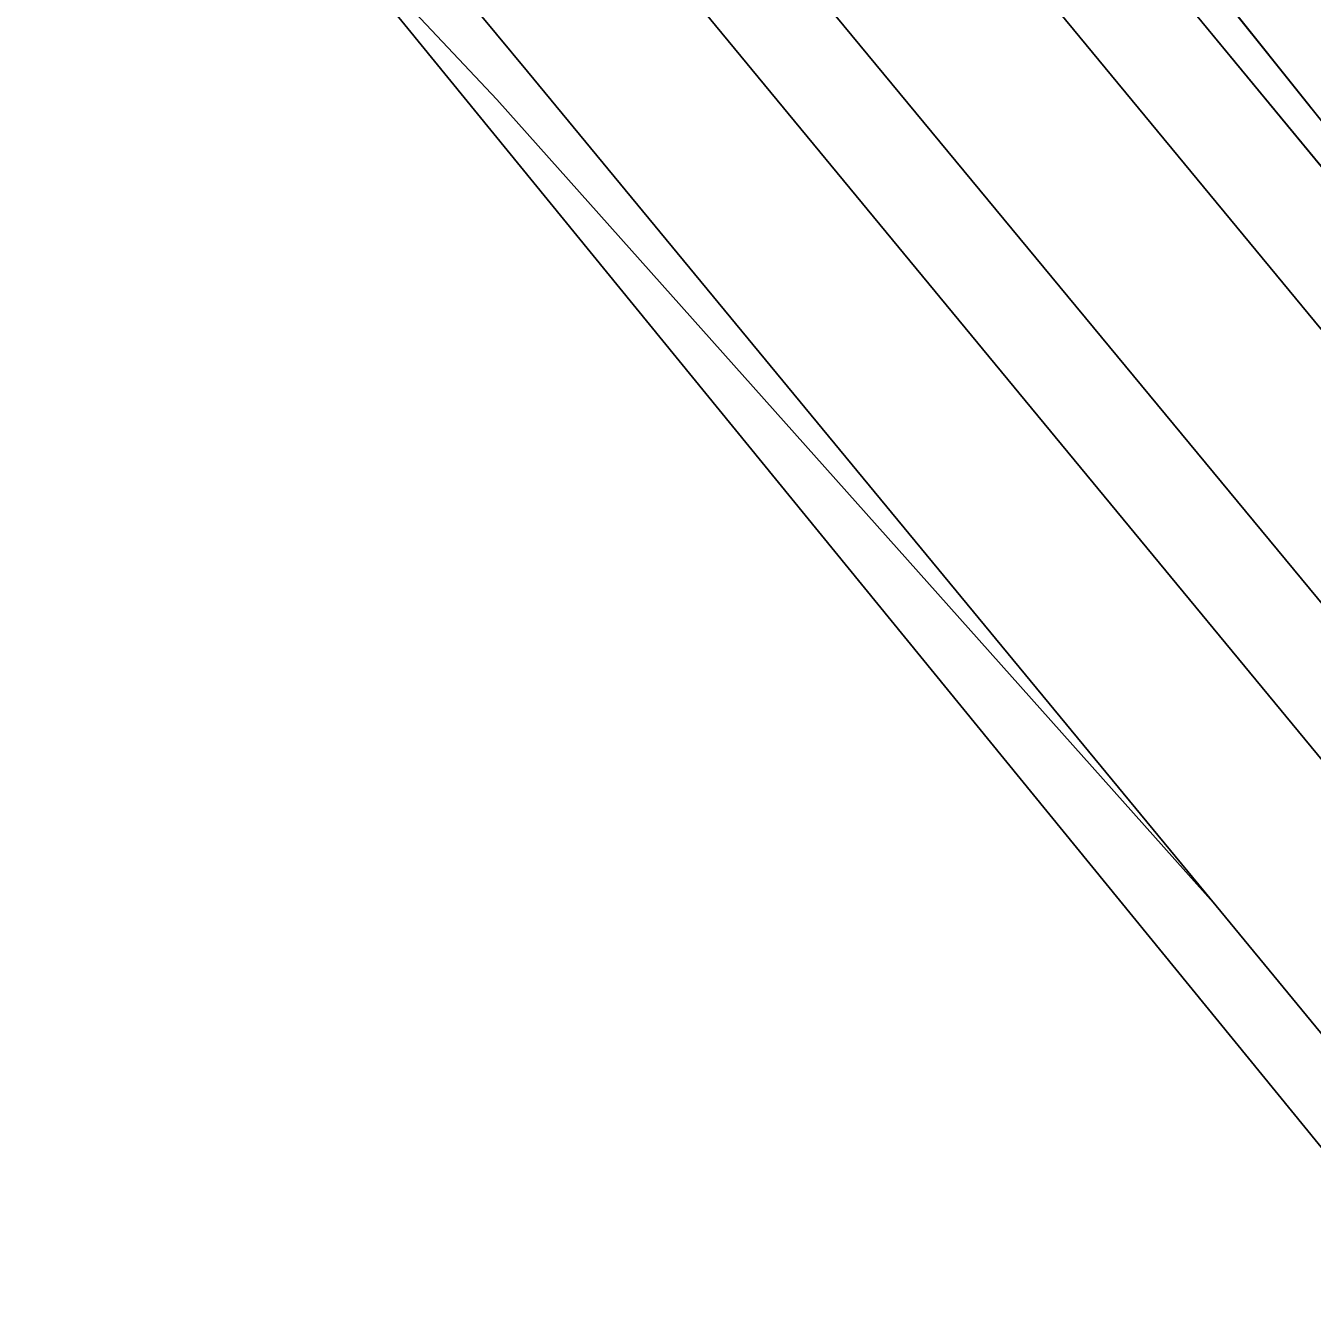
# Model space of a CAD drawing. Extents: x 157320 to 158835, y 386650 to 388491.
# Drawn here: x 158059.4 to 158115.8, y 386663.1 to 386718.9 of the extents above; entities that cross this region are included whole.
import ezdxf

# ---------------------------------------------------------------- set-up
doc = ezdxf.new("R2010")
doc.units = 0
for name, color, linetype in [('IMGEO_Grasland_overig', 7, 'Continuous'), ('IMGEO_Spoor', 7, 'Continuous'), ('IMGEO_Spoorbaan_halfverhard', 7, 'Continuous')]:
    doc.layers.add(name, color=color, linetype=linetype)

msp = doc.modelspace()

# ---------------------------------------------------------------- linework, layer by layer
at = {"layer": 'IMGEO_Grasland_overig'}
for points in [[(157733.746, 387175.562), (157897.258, 386977.614), (157897.581, 386977.87), (157899.357, 386975.744), (157899.04, 386975.464), (157951.761, 386911.581), (157952.064, 386911.838), (157955.134, 386908.079), (157954.841, 386907.849), (158040.78, 386803.713), (158051.6, 386790.802), (158084.896, 386750.739), (158117.481, 386711.243), (158118.38, 386712.071), (158096.993, 386738.866), (158047.33, 386798.833), (157996.107, 386860.188), (157951.797, 386913.771), (157861.897, 387021.979)], [(157861.897, 387021.979), (157951.797, 386913.771), (157996.107, 386860.188), (158047.33, 386798.833), (158096.993, 386738.866), (158118.38, 386712.071), (158120.851, 386714.348), (158066.271, 386780.05), (158062.459, 386784.378), (158060.074, 386787.565), (158061.84, 386789.158), (158062.705, 386789.796), (158058.383, 386794.997), (158041.616, 386815.172), (158040.424, 386814.52), (158039.277, 386814.46), (158038.059, 386815.055), (157990.282, 386873.057), (157977.435, 386888.219), (157965.277, 386902.938), (157925.053, 386951.9), (157912.029, 386967.418), (157884.779, 387000.142), (157867.69, 387021.37)]]:
    msp.add_lwpolyline(points, dxfattribs=at)
at = {"layer": 'IMGEO_Spoor'}
for points in [[(157408.215, 387562.677), (157414.058, 387555.61), (157571.705, 387364.958), (157581.654, 387352.629), (157671.587, 387243.978), (157730.397, 387172.631), (157983.728, 386866.099), (158139.862, 386676.991)], [(157401.123, 387559.034), (157406.951, 387551.975), (157427.778, 387526.747), (157695.038, 387203.363), (157741.502, 387147.282), (157786.431, 387092.716), (157971.277, 386869.295), (158068.29, 386751.606), (158134.424, 386671.616)], [(157397.267, 387557.158), (157403.15, 387550.031), (157560.193, 387359.802), (157579.705, 387336.077), (157628.662, 387277.023), (158131.313, 386668.54)], [(157480.959, 387443.922), (157534.016, 387379.544), (157736.117, 387135.043), (157755.257, 387111.706), (157792.532, 387066.531), (157814.632, 387039.92), (157934.913, 386894.341), (157975.155, 386845.507), (158081.426, 386716.931)], [(158069.818, 386726.611), (158080.082, 386715.697)], [(158081.426, 386716.931), (158111.624, 386680.359)], [(158080.082, 386715.697), (158111.624, 386680.359)], [(158111.624, 386680.359), (158125.822, 386663.11)]]:
    msp.add_lwpolyline(points, dxfattribs=at)
at = {"layer": 'IMGEO_Spoorbaan_halfverhard'}
for points in [[(158034.843, 386769.453), (158117.389, 386668.339)], [(158117.481, 386711.243), (158084.896, 386750.739)]]:
    msp.add_lwpolyline(points, dxfattribs=at)

doc.saveas('drawing.dxf')
